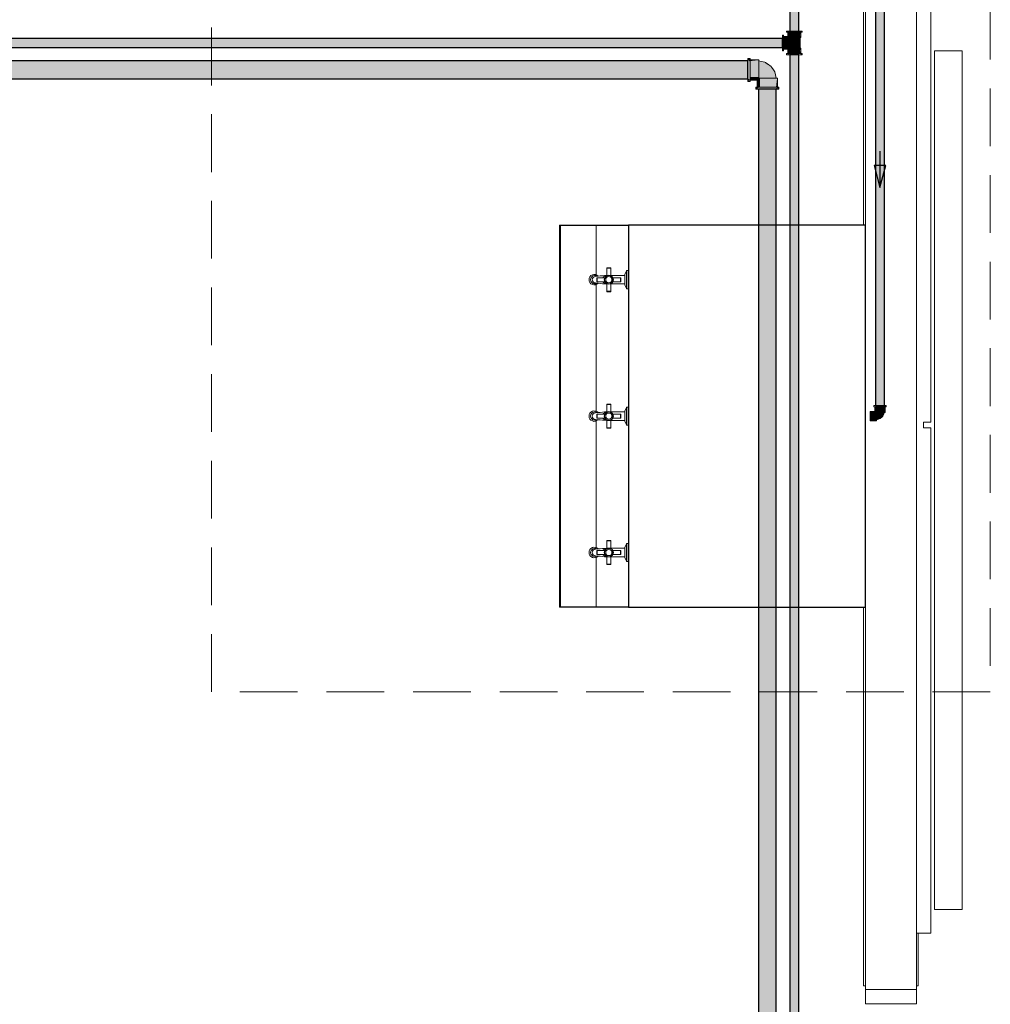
# Model space of a CAD drawing. Header units: millimetres. Extents: x 567 to 934, y -1 to 364.
# Tile 872 of 1056: x 790.15 to 795.49, y 159.92 to 165.33. Entities that reach past the tile are written whole.
import ezdxf

# ---------------------------------------------------------------- set-up
doc = ezdxf.new("R2010")
doc.units = ezdxf.units.MM
doc.header["$MEASUREMENT"] = 0
doc.linetypes.add('HIDDEN2', pattern=[0.47625, 0.3175, -0.15875])
for name, color, linetype, lineweight in [('AF-Condutos', 140, 'Continuous', 25), ('AF-Conexões', 152, 'Continuous', 18), ('AF-Peça de utilização', 152, 'Continuous', 18), ('AF-Sentido conduto', 140, 'Continuous', 30), ('DI-Detalhes', 1, 'HIDDEN2', 9)]:
    doc.layers.add(name, color=color, linetype=linetype, lineweight=lineweight)
doc.layers.add('ARQ FINA', color=8, linetype='Continuous')

msp = doc.modelspace()

# ---------------------------------------------------------------- hatches: boundary and pattern name
at = {"layer": 'AF-Condutos', "linetype": 'Continuous'}
for points in [[(794.4343, 165.2664), (794.4343, 168.2327), (794.3848, 168.2327), (794.3848, 165.2664)], [(794.9059, 163.2075), (794.9059, 165.7972), (794.8564, 165.7972), (794.8564, 163.2075)], [(794.3443, 165.223), (794.3443, 165.2262), (782.4151, 165.2262)], [(794.3443, 165.2161), (794.3443, 165.223), (782.4151, 165.223)], [(794.3443, 165.2066), (794.3443, 165.2161), (782.4151, 165.2161)], [(794.3443, 165.223), (782.4351, 165.2262), (782.4351, 165.223)], [(794.3443, 165.2161), (782.4351, 165.223), (782.4351, 165.2161)], [(794.3443, 165.2066), (782.4351, 165.2161), (782.4351, 165.2066)], [(794.3443, 165.1962), (794.3443, 165.2066), (782.4151, 165.2066)], [(794.3443, 165.1867), (794.3443, 165.1962), (782.4151, 165.1962)], [(794.3443, 165.1797), (794.3443, 165.1867), (782.4151, 165.1867)], [(794.3443, 165.1765), (794.3443, 165.1797), (782.4151, 165.1797)], [(794.3443, 165.1962), (782.4351, 165.2066), (782.4351, 165.1962)], [(794.3443, 165.1867), (782.4351, 165.1962), (782.4351, 165.1867)], [(794.3443, 165.1797), (782.4351, 165.1867), (782.4351, 165.1797)], [(794.3443, 165.1765), (782.4351, 165.1797), (782.4351, 165.1765)], [(794.1547, 165.0961), (794.1547, 165.1025), (776.4154, 165.1025)], [(794.4343, 151.7269), (794.4343, 165.1364), (794.3848, 165.1364), (794.3848, 151.7269)], [(794.1547, 165.0822), (794.1547, 165.0961), (776.4154, 165.0961)], [(794.1547, 165.0632), (794.1547, 165.0822), (776.4154, 165.0822)], [(794.1547, 165.0424), (794.1547, 165.0632), (776.4154, 165.0632)], [(794.1547, 165.0961), (776.4354, 165.1025), (776.4354, 165.0961)], [(794.1547, 165.0822), (776.4354, 165.0961), (776.4354, 165.0822)], [(794.1547, 165.0632), (776.4354, 165.0822), (776.4354, 165.0632)], [(794.1547, 165.0424), (776.4354, 165.0632), (776.4354, 165.0424)], [(794.1547, 165.0234), (794.1547, 165.0424), (776.4154, 165.0424)], [(794.1547, 165.0095), (794.1547, 165.0234), (776.4154, 165.0234)], [(794.1547, 165.0031), (794.1547, 165.0095), (776.4154, 165.0095)], [(794.1547, 165.0234), (776.4354, 165.0424), (776.4354, 165.0234)], [(794.1547, 165.0095), (776.4354, 165.0234), (776.4354, 165.0095)], [(794.1547, 165.0031), (776.4372, 165.0095), (776.4354, 165.0031)], [(794.3107, 152.0996), (794.3107, 164.9468), (794.2118, 164.9468), (794.2118, 152.0996)]]:
    msp.add_hatch(color=151, dxfattribs=at).paths.add_polyline_path(points)
at = {"layer": 'AF-Conexões', "linetype": 'Continuous'}
for points in [[(794.3677, 165.2664), (794.3663, 165.2596), (794.3788, 165.2664)], [(794.4397, 165.2664), (794.3878, 165.2664), (794.3788, 165.2596), (794.4308, 165.2596)], [(794.4465, 165.2664), (794.4308, 165.2596), (794.4397, 165.2596)], [(794.4523, 165.2596), (794.4523, 165.2664), (794.4397, 165.2596)], [(794.3511, 165.2444), (794.3443, 165.2444), (794.3511, 165.2318)], [(794.3443, 165.2386), (794.3511, 165.2229), (794.3511, 165.2318)], [(794.3443, 165.2318), (794.3443, 165.1799), (794.3511, 165.171), (794.3511, 165.2229)], [(794.3511, 165.2368), (794.3511, 165.1763), (794.3805, 165.1763), (794.3805, 165.2356)], [(794.3739, 165.2302), (794.3842, 165.2302), (794.3842, 165.2596), (794.3751, 165.2596)], [(794.3805, 165.1737), (794.4093, 165.1737), (794.4093, 165.224), (794.3805, 165.2291)], [(794.4413, 165.1726), (794.4413, 165.2302), (794.3815, 165.2302), (794.3815, 165.1726)], [(794.3842, 165.2596), (794.3842, 165.2302), (794.4399, 165.2302), (794.4434, 165.2596)], [(794.4447, 165.2302), (794.4447, 165.2596), (794.4399, 165.2302)], [(794.3443, 165.1598), (794.3511, 165.1584), (794.3443, 165.171)], [(794.3805, 165.1672), (794.3805, 165.1763), (794.3511, 165.1763), (794.3511, 165.1672)], [(794.3739, 165.1432), (794.3786, 165.1432), (794.3842, 165.1726), (794.3751, 165.1726)], [(794.4434, 165.1726), (794.3842, 165.1726), (794.3786, 165.1432), (794.4399, 165.1432)], [(794.4434, 165.1432), (794.4447, 165.1726), (794.4399, 165.1432)], [(794.1667, 165.1158), (794.1547, 165.1158), (794.1547, 165.1088), (794.1667, 165.0973)], [(794.1547, 165.1073), (794.1547, 165.0082), (794.1667, 164.9982), (794.1667, 165.0973)], [(794.2151, 165.1088), (794.1667, 165.1088), (794.1667, 165.1013), (794.2151, 165.1069)], [(794.2151, 165.1069), (794.1667, 165.1013), (794.1667, 165.0132), (794.2151, 165.0132)], [(794.2507, 165.0939), (794.2151, 165.1026), (794.2151, 165.0072), (794.3088, 165.0072), (794.3017, 165.0428), (794.2809, 165.073)], [(794.3663, 165.1432), (794.3663, 165.1364), (794.3788, 165.1432)], [(794.372, 165.1364), (794.3878, 165.1432), (794.3788, 165.1432)], [(794.3788, 165.1364), (794.4308, 165.1364), (794.4397, 165.1432), (794.3878, 165.1432)], [(794.4508, 165.1364), (794.4523, 165.1432), (794.4397, 165.1364)], [(794.1667, 164.9919), (794.1667, 164.9968), (794.1547, 165.0082), (794.1547, 164.9982)], [(794.1547, 164.9919), (794.1667, 164.9898), (794.1547, 164.9982)], [(794.2047, 164.9968), (794.2151, 165.0043), (794.2151, 165.0132), (794.1667, 165.0132), (794.1667, 164.9968)], [(794.2047, 164.9968), (794.2047, 164.9588), (794.2211, 164.9588), (794.2211, 165.0072), (794.2066, 165.0072)], [(794.3148, 165.0072), (794.2211, 165.0072), (794.2211, 164.9588), (794.3092, 164.9588)], [(794.3167, 164.9588), (794.3167, 165.0072), (794.3148, 165.0072), (794.3092, 164.9588)], [(794.1977, 164.9588), (794.1977, 164.9468), (794.2047, 164.9468), (794.2161, 164.9588)], [(794.2061, 164.9468), (794.3052, 164.9468), (794.3152, 164.9588), (794.2161, 164.9588)], [(794.3215, 164.9588), (794.3167, 164.9588), (794.3052, 164.9468), (794.3152, 164.9468)], [(794.3215, 164.9468), (794.3237, 164.9588), (794.3152, 164.9468)]]:
    msp.add_hatch(color=161, dxfattribs=at).paths.add_polyline_path(points)
at = {"layer": 'AF-Peça de utilização', "linetype": 'Continuous'}
for points in [[(794.8532, 163.1757), (794.8262, 163.1757), (794.8262, 163.1691), (794.8619, 163.168)], [(794.8619, 163.1268), (794.8619, 163.168), (794.8262, 163.168), (794.8262, 163.1268)], [(794.8532, 163.2007), (794.8542, 163.1691), (794.8674, 163.1691), (794.8619, 163.1983)], [(794.9156, 163.2007), (794.9156, 163.2075), (794.8646, 163.2075), (794.8575, 163.2007)], [(794.9057, 163.1715), (794.9017, 163.2007), (794.8615, 163.2007), (794.8674, 163.1691)], [(794.8619, 163.1303), (794.8814, 163.1355), (794.8971, 163.1494), (794.9027, 163.1691), (794.8619, 163.1691)], [(794.91, 163.1691), (794.91, 163.2007), (794.9017, 163.2007), (794.9062, 163.1691)], [(794.8262, 163.1242), (794.8619, 163.1233), (794.8619, 163.1268), (794.8262, 163.1268)]]:
    msp.add_hatch(color=161, dxfattribs=at).paths.add_polyline_path(points)

# ---------------------------------------------------------------- linework, layer by layer
at = {"layer": 'AF-Condutos'}
for p, q in [((794.3848, 168.2327), (794.3848, 165.2664)), ((794.4343, 165.2664), (794.4343, 168.2327)), ((794.8564, 165.7972), (794.8564, 163.2075)), ((794.9059, 163.2075), (794.9059, 165.7972)), ((794.3848, 165.2664), (794.389, 165.2664)), ((794.389, 165.2664), (794.3968, 165.2664)), ((794.3968, 165.2664), (794.4066, 165.2664)), ((794.4066, 165.2664), (794.417, 165.2664)), ((794.417, 165.2664), (794.426, 165.2664)), ((794.426, 165.2664), (794.4321, 165.2664)), ((794.4321, 165.2664), (794.4343, 165.2664)), ((794.3443, 165.2262), (782.4151, 165.2262)), ((794.3443, 165.223), (794.3443, 165.2262)), ((794.3443, 165.2161), (794.3443, 165.223)), ((794.3443, 165.2066), (794.3443, 165.2161)), ((782.4351, 165.1765), (794.3443, 165.1765)), ((794.3443, 165.1962), (794.3443, 165.2066)), ((794.3443, 165.1867), (794.3443, 165.1962)), ((794.3443, 165.1797), (794.3443, 165.1867)), ((794.3443, 165.1765), (794.3443, 165.1797)), ((794.1547, 165.1025), (776.4154, 165.1025)), ((794.1547, 165.0961), (794.1547, 165.1025)), ((794.389, 165.1364), (794.3848, 165.1364)), ((794.3848, 165.1364), (794.3848, 151.7269)), ((794.3968, 165.1364), (794.389, 165.1364)), ((794.4066, 165.1364), (794.3968, 165.1364)), ((794.417, 165.1364), (794.4066, 165.1364)), ((794.426, 165.1364), (794.417, 165.1364)), ((794.4321, 165.1364), (794.426, 165.1364)), ((794.4343, 165.1364), (794.4321, 165.1364)), ((794.4343, 151.7269), (794.4343, 165.1364)), ((794.1547, 165.0822), (794.1547, 165.0961)), ((794.1547, 165.0632), (794.1547, 165.0822)), ((794.1547, 165.0424), (794.1547, 165.0632)), ((776.4365, 165.0031), (794.1547, 165.0031)), ((794.1547, 165.0234), (794.1547, 165.0424)), ((794.1547, 165.0095), (794.1547, 165.0234)), ((794.1547, 165.0031), (794.1547, 165.0095)), ((794.2202, 164.9468), (794.2118, 164.9468)), ((794.2118, 164.9468), (794.2118, 152.0996)), ((794.2357, 164.9468), (794.2202, 164.9468)), ((794.2554, 164.9468), (794.2357, 164.9468)), ((794.2761, 164.9468), (794.2554, 164.9468)), ((794.2941, 164.9468), (794.2761, 164.9468)), ((794.3063, 164.9468), (794.2941, 164.9468)), ((794.3107, 164.9468), (794.3063, 164.9468)), ((794.3107, 152.0996), (794.3107, 164.9468)), ((794.8564, 163.2075), (794.8607, 163.2075)), ((794.8607, 163.2075), (794.8684, 163.2075)), ((794.8684, 163.2075), (794.8783, 163.2075)), ((794.8783, 163.2075), (794.8886, 163.2075)), ((794.8886, 163.2075), (794.8976, 163.2075)), ((794.8976, 163.2075), (794.9037, 163.2075)), ((794.9037, 163.2075), (794.9059, 163.2075))]:
    msp.add_line(p, q, dxfattribs=at)
at = {"layer": 'AF-Conexões'}
for p, q in [((794.3663, 165.2664), (794.3663, 165.2596)), ((794.3677, 165.2664), (794.3663, 165.2664)), ((794.372, 165.2664), (794.3677, 165.2664)), ((794.3788, 165.2664), (794.372, 165.2664)), ((794.3848, 165.2664), (794.3788, 165.2664)), ((794.3878, 165.2664), (794.3848, 165.2664)), ((794.3981, 165.2664), (794.3878, 165.2664)), ((794.4093, 165.2664), (794.3981, 165.2664)), ((794.4204, 165.2664), (794.4093, 165.2664)), ((794.4308, 165.2664), (794.4204, 165.2664)), ((794.4343, 165.2664), (794.4308, 165.2664)), ((794.4397, 165.2664), (794.4343, 165.2664)), ((794.4465, 165.2664), (794.4397, 165.2664)), ((794.4508, 165.2664), (794.4465, 165.2664)), ((794.4523, 165.2664), (794.4508, 165.2664)), ((794.4523, 165.2596), (794.4523, 165.2664)), ((794.3443, 165.2444), (794.3443, 165.2429)), ((794.3511, 165.2444), (794.3443, 165.2444)), ((794.3443, 165.2429), (794.3443, 165.2386)), ((794.3443, 165.2386), (794.3443, 165.2318)), ((794.3443, 165.2318), (794.3443, 165.2262)), ((794.3443, 165.2262), (794.3443, 165.2229)), ((794.3443, 165.2229), (794.3443, 165.2125)), ((794.3443, 165.2125), (794.3443, 165.2014)), ((794.3511, 165.2429), (794.3511, 165.2444)), ((794.3511, 165.2386), (794.3511, 165.2429)), ((794.3511, 165.2368), (794.3511, 165.2386)), ((794.3511, 165.2318), (794.3511, 165.2368)), ((794.3511, 165.2368), (794.3511, 165.2356)), ((794.3739, 165.2368), (794.3511, 165.2368)), ((794.3511, 165.2356), (794.3511, 165.232)), ((794.3511, 165.232), (794.3511, 165.2302)), ((794.3511, 165.2229), (794.3511, 165.2318)), ((794.3511, 165.2302), (794.3511, 165.2264)), ((794.3511, 165.2264), (794.3511, 165.2191)), ((794.3511, 165.2125), (794.3511, 165.2229)), ((794.3511, 165.2191), (794.3511, 165.2105)), ((794.3511, 165.2014), (794.3511, 165.2125)), ((794.3663, 165.2596), (794.3677, 165.2596)), ((794.3677, 165.2596), (794.372, 165.2596)), ((794.372, 165.2596), (794.3739, 165.2596)), ((794.3739, 165.2596), (794.3788, 165.2596)), ((794.3751, 165.2596), (794.3739, 165.2596)), ((794.3739, 165.2596), (794.3739, 165.2368)), ((794.3805, 165.2368), (794.3739, 165.2368)), ((794.3739, 165.2302), (794.3751, 165.2302)), ((794.3786, 165.2596), (794.3751, 165.2596)), ((794.3751, 165.2302), (794.3786, 165.2302)), ((794.3805, 165.2596), (794.3786, 165.2596)), ((794.3786, 165.2302), (794.3805, 165.2302)), ((794.3788, 165.2596), (794.3878, 165.2596)), ((794.3842, 165.2596), (794.3805, 165.2596)), ((794.3805, 165.232), (794.3805, 165.2356)), ((794.3805, 165.2302), (794.3805, 165.232)), ((794.3805, 165.2264), (794.3805, 165.2302)), ((794.3805, 165.2302), (794.3842, 165.2302)), ((794.3805, 165.2291), (794.3805, 165.224)), ((794.3805, 165.2191), (794.3805, 165.2264)), ((794.3805, 165.224), (794.3805, 165.2174)), ((794.3805, 165.2105), (794.3805, 165.2191)), ((794.3805, 165.2174), (794.3805, 165.2097)), ((794.3866, 165.2302), (794.3815, 165.2302)), ((794.3916, 165.2596), (794.3842, 165.2596)), ((794.3842, 165.2302), (794.3916, 165.2302)), ((794.3933, 165.2302), (794.3866, 165.2302)), ((794.3878, 165.2596), (794.3981, 165.2596)), ((794.4001, 165.2596), (794.3916, 165.2596)), ((794.3916, 165.2302), (794.4001, 165.2302)), ((794.401, 165.2302), (794.3933, 165.2302)), ((794.3981, 165.2596), (794.4093, 165.2596)), ((794.4093, 165.2596), (794.4001, 165.2596)), ((794.4001, 165.2302), (794.4093, 165.2302)), ((794.4093, 165.2302), (794.401, 165.2302)), ((794.4093, 165.2596), (794.4204, 165.2596)), ((794.4184, 165.2596), (794.4093, 165.2596)), ((794.4093, 165.2302), (794.4184, 165.2302)), ((794.4175, 165.2302), (794.4093, 165.2302)), ((794.4093, 165.2174), (794.4093, 165.224)), ((794.4093, 165.2097), (794.4093, 165.2174)), ((794.4253, 165.2302), (794.4175, 165.2302)), ((794.427, 165.2596), (794.4184, 165.2596)), ((794.4184, 165.2302), (794.427, 165.2302)), ((794.4204, 165.2596), (794.4308, 165.2596)), ((794.4319, 165.2302), (794.4253, 165.2302)), ((794.4343, 165.2596), (794.427, 165.2596)), ((794.427, 165.2302), (794.4343, 165.2302)), ((794.4308, 165.2596), (794.4397, 165.2596)), ((794.437, 165.2302), (794.4319, 165.2302)), ((794.4399, 165.2596), (794.4343, 165.2596)), ((794.4343, 165.2302), (794.4399, 165.2302)), ((794.4402, 165.2302), (794.437, 165.2302)), ((794.4397, 165.2596), (794.4447, 165.2596)), ((794.4434, 165.2596), (794.4399, 165.2596)), ((794.4399, 165.2302), (794.4413, 165.2302)), ((794.4413, 165.2302), (794.4402, 165.2302)), ((794.4413, 165.2302), (794.4434, 165.2302)), ((794.4413, 165.1726), (794.4413, 165.2302)), ((794.4447, 165.2596), (794.4434, 165.2596)), ((794.4434, 165.2302), (794.4447, 165.2302)), ((794.4447, 165.2596), (794.4465, 165.2596)), ((794.4447, 165.2302), (794.4447, 165.2596)), ((794.4465, 165.2596), (794.4508, 165.2596)), ((794.4508, 165.2596), (794.4523, 165.2596)), ((794.3443, 165.2014), (794.3443, 165.1902)), ((794.3443, 165.1902), (794.3443, 165.1799)), ((794.3443, 165.1799), (794.3443, 165.1765)), ((794.3443, 165.1765), (794.3443, 165.171)), ((794.3443, 165.171), (794.3443, 165.1641)), ((794.3443, 165.1641), (794.3443, 165.1598)), ((794.3443, 165.1598), (794.3443, 165.1584)), ((794.3443, 165.1584), (794.3511, 165.1584)), ((794.3511, 165.2105), (794.3511, 165.2014)), ((794.3511, 165.1902), (794.3511, 165.2014)), ((794.3511, 165.2014), (794.3511, 165.1922)), ((794.3511, 165.1922), (794.3511, 165.1837)), ((794.3511, 165.1799), (794.3511, 165.1902)), ((794.3511, 165.1837), (794.3511, 165.1763)), ((794.3511, 165.171), (794.3511, 165.1799)), ((794.3511, 165.1763), (794.3511, 165.1726)), ((794.3511, 165.1726), (794.3511, 165.1707)), ((794.3511, 165.166), (794.3511, 165.171)), ((794.3511, 165.1707), (794.3511, 165.1672)), ((794.3511, 165.1672), (794.3511, 165.166)), ((794.3511, 165.1641), (794.3511, 165.166)), ((794.3511, 165.166), (794.3739, 165.166)), ((794.3511, 165.1598), (794.3511, 165.1641)), ((794.3511, 165.1584), (794.3511, 165.1598)), ((794.3739, 165.166), (794.3739, 165.1432)), ((794.3786, 165.1726), (794.3751, 165.1726)), ((794.3805, 165.1726), (794.3786, 165.1726)), ((794.3805, 165.2014), (794.3805, 165.2105)), ((794.3805, 165.2097), (794.3805, 165.2014)), ((794.3805, 165.2014), (794.3805, 165.1931)), ((794.3805, 165.1922), (794.3805, 165.2014)), ((794.3805, 165.1931), (794.3805, 165.1854)), ((794.3805, 165.1837), (794.3805, 165.1922)), ((794.3805, 165.1854), (794.3805, 165.1787)), ((794.3805, 165.1763), (794.3805, 165.1837)), ((794.3805, 165.1787), (794.3805, 165.1737)), ((794.3805, 165.1726), (794.3805, 165.1763)), ((794.3842, 165.1726), (794.3805, 165.1726)), ((794.3805, 165.1707), (794.3805, 165.1726)), ((794.3805, 165.1672), (794.3805, 165.1707)), ((794.3815, 165.1726), (794.3866, 165.1726)), ((794.3916, 165.1726), (794.3842, 165.1726)), ((794.3866, 165.1726), (794.3933, 165.1726)), ((794.4001, 165.1726), (794.3916, 165.1726)), ((794.3933, 165.1726), (794.401, 165.1726)), ((794.4093, 165.1726), (794.4001, 165.1726)), ((794.401, 165.1726), (794.4093, 165.1726)), ((794.4093, 165.2014), (794.4093, 165.2097)), ((794.4093, 165.1931), (794.4093, 165.2014)), ((794.4093, 165.1854), (794.4093, 165.1931)), ((794.4093, 165.1787), (794.4093, 165.1854)), ((794.4093, 165.1737), (794.4093, 165.1787)), ((794.4184, 165.1726), (794.4093, 165.1726)), ((794.4093, 165.1726), (794.4175, 165.1726)), ((794.4175, 165.1726), (794.4253, 165.1726)), ((794.427, 165.1726), (794.4184, 165.1726)), ((794.4253, 165.1726), (794.4319, 165.1726)), ((794.4343, 165.1726), (794.427, 165.1726)), ((794.4319, 165.1726), (794.437, 165.1726)), ((794.4399, 165.1726), (794.4343, 165.1726)), ((794.437, 165.1726), (794.4402, 165.1726)), ((794.4413, 165.1726), (794.4399, 165.1726)), ((794.4402, 165.1726), (794.4413, 165.1726)), ((794.4434, 165.1726), (794.4413, 165.1726)), ((794.4447, 165.1726), (794.4434, 165.1726)), ((794.4447, 165.1432), (794.4447, 165.1726)), ((794.1547, 165.1158), (794.1547, 165.1136)), ((794.1667, 165.1158), (794.1547, 165.1158)), ((794.1547, 165.1136), (794.1547, 165.1088)), ((794.1547, 165.1088), (794.1547, 165.1073)), ((794.1547, 165.1073), (794.1547, 165.1025)), ((794.1547, 165.1025), (794.1547, 165.0973)), ((794.1667, 165.1136), (794.1667, 165.1158)), ((794.1667, 165.1088), (794.1667, 165.1136)), ((794.1667, 165.1073), (794.1667, 165.1088)), ((794.1667, 165.1088), (794.1667, 165.1069)), ((794.2151, 165.1088), (794.1667, 165.1088)), ((794.1667, 165.0973), (794.1667, 165.1073)), ((794.1667, 165.1069), (794.1667, 165.1013)), ((794.2151, 165.1069), (794.2151, 165.1088)), ((794.2151, 165.1026), (794.2151, 165.1069)), ((794.2151, 165.1013), (794.2151, 165.1026)), ((794.2151, 165.1026), (794.2151, 165.1005)), ((794.2271, 165.0996), (794.2151, 165.1026)), ((794.3677, 165.1432), (794.3663, 165.1432)), ((794.3663, 165.1432), (794.3663, 165.1364)), ((794.3663, 165.1364), (794.3677, 165.1364)), ((794.372, 165.1432), (794.3677, 165.1432)), ((794.3677, 165.1364), (794.372, 165.1364)), ((794.3739, 165.1432), (794.372, 165.1432)), ((794.372, 165.1364), (794.3788, 165.1364)), ((794.3788, 165.1432), (794.3739, 165.1432)), ((794.3739, 165.1432), (794.3751, 165.1432)), ((794.3751, 165.1432), (794.3786, 165.1432)), ((794.3786, 165.1432), (794.3805, 165.1432)), ((794.3878, 165.1432), (794.3788, 165.1432)), ((794.3788, 165.1364), (794.3848, 165.1364)), ((794.3805, 165.1432), (794.3842, 165.1432)), ((794.3842, 165.1432), (794.3916, 165.1432)), ((794.3848, 165.1364), (794.3878, 165.1364)), ((794.3981, 165.1432), (794.3878, 165.1432)), ((794.3878, 165.1364), (794.3981, 165.1364)), ((794.3916, 165.1432), (794.4001, 165.1432)), ((794.4093, 165.1432), (794.3981, 165.1432)), ((794.3981, 165.1364), (794.4093, 165.1364)), ((794.4001, 165.1432), (794.4093, 165.1432)), ((794.4204, 165.1432), (794.4093, 165.1432)), ((794.4093, 165.1432), (794.4184, 165.1432)), ((794.4093, 165.1364), (794.4204, 165.1364)), ((794.4184, 165.1432), (794.427, 165.1432)), ((794.4308, 165.1432), (794.4204, 165.1432)), ((794.4204, 165.1364), (794.4308, 165.1364)), ((794.427, 165.1432), (794.4343, 165.1432)), ((794.4397, 165.1432), (794.4308, 165.1432)), ((794.4308, 165.1364), (794.4343, 165.1364)), ((794.4343, 165.1432), (794.4399, 165.1432)), ((794.4343, 165.1364), (794.4397, 165.1364)), ((794.4447, 165.1432), (794.4397, 165.1432)), ((794.4397, 165.1364), (794.4465, 165.1364)), ((794.4399, 165.1432), (794.4434, 165.1432)), ((794.4434, 165.1432), (794.4447, 165.1432)), ((794.4465, 165.1432), (794.4447, 165.1432)), ((794.4508, 165.1432), (794.4465, 165.1432)), ((794.4465, 165.1364), (794.4508, 165.1364)), ((794.4523, 165.1432), (794.4508, 165.1432)), ((794.4508, 165.1364), (794.4523, 165.1364)), ((794.4523, 165.1364), (794.4523, 165.1432)), ((794.1547, 165.0973), (794.1547, 165.0843)), ((794.1547, 165.0843), (794.1547, 165.0691)), ((794.1547, 165.0691), (794.1547, 165.0528)), ((794.1547, 165.0528), (794.1547, 165.0365)), ((794.1667, 165.1013), (794.1667, 165.0924)), ((794.1667, 165.0843), (794.1667, 165.0973)), ((794.1667, 165.0924), (794.1667, 165.0808)), ((794.1667, 165.0691), (794.1667, 165.0843)), ((794.1667, 165.0808), (794.1667, 165.0673)), ((794.1667, 165.0528), (794.1667, 165.0691)), ((794.1667, 165.0673), (794.1667, 165.0528)), ((794.1667, 165.0365), (794.1667, 165.0528)), ((794.1667, 165.0528), (794.1667, 165.0383)), ((794.2151, 165.0924), (794.2151, 165.1013)), ((794.2151, 165.1005), (794.2151, 165.0942)), ((794.2151, 165.0942), (794.2151, 165.0845)), ((794.2151, 165.0808), (794.2151, 165.0924)), ((794.2151, 165.0845), (794.2151, 165.072)), ((794.2151, 165.0673), (794.2151, 165.0808)), ((794.2151, 165.072), (794.2151, 165.0578)), ((794.2151, 165.0528), (794.2151, 165.0673)), ((794.2151, 165.0578), (794.2151, 165.0433)), ((794.2151, 165.0383), (794.2151, 165.0528)), ((794.2392, 165.0967), (794.2271, 165.0996)), ((794.2474, 165.0947), (794.2392, 165.0967)), ((794.2507, 165.0939), (794.2474, 165.0947)), ((794.2658, 165.0834), (794.2507, 165.0939)), ((794.2534, 165.091), (794.2658, 165.0834)), ((794.2673, 165.082), (794.2534, 165.091)), ((794.2775, 165.0751), (794.2673, 165.082)), ((794.2809, 165.073), (794.2775, 165.0751)), ((794.2867, 165.0654), (794.2809, 165.073)), ((794.2947, 165.0527), (794.2867, 165.0654)), ((794.3017, 165.0428), (794.2947, 165.0527)), ((794.1547, 165.0365), (794.1547, 165.0213)), ((794.1547, 165.0213), (794.1547, 165.0082)), ((794.1547, 165.0082), (794.1547, 165.0031)), ((794.1547, 165.0031), (794.1547, 164.9982)), ((794.1547, 164.9982), (794.1547, 164.9919)), ((794.1667, 165.0383), (794.1667, 165.0248)), ((794.1667, 165.0213), (794.1667, 165.0365)), ((794.1667, 165.0248), (794.1667, 165.0132)), ((794.1667, 165.0082), (794.1667, 165.0213)), ((794.1667, 165.0132), (794.1667, 165.0072)), ((794.1667, 164.9982), (794.1667, 165.0082)), ((794.1667, 165.0072), (794.1667, 165.0043)), ((794.1667, 165.0043), (794.1667, 164.9987)), ((794.1667, 164.9987), (794.1667, 164.9968)), ((794.1667, 164.9968), (794.1667, 164.9982)), ((794.1667, 164.9919), (794.1667, 164.9968)), ((794.1667, 164.9968), (794.2047, 164.9968)), ((794.2066, 165.0072), (794.2047, 165.0072)), ((794.2047, 164.9968), (794.2047, 164.9588)), ((794.2122, 165.0072), (794.2066, 165.0072)), ((794.2151, 165.0072), (794.2122, 165.0072)), ((794.2151, 165.0433), (794.2151, 165.0294)), ((794.2151, 165.0248), (794.2151, 165.0383)), ((794.2151, 165.0294), (794.2151, 165.0172)), ((794.2151, 165.0132), (794.2151, 165.0248)), ((794.2151, 165.0172), (794.2151, 165.0072)), ((794.2151, 165.0072), (794.2151, 165.0132)), ((794.2211, 165.0072), (794.2151, 165.0072)), ((794.2151, 165.0072), (794.2238, 165.0072)), ((794.2151, 165.0043), (794.2151, 165.0072)), ((794.2327, 165.0072), (794.2211, 165.0072)), ((794.2238, 165.0072), (794.2345, 165.0072)), ((794.2462, 165.0072), (794.2327, 165.0072)), ((794.2345, 165.0072), (794.2406, 165.0072)), ((794.2406, 165.0072), (794.2467, 165.0072)), ((794.2607, 165.0072), (794.2462, 165.0072)), ((794.2467, 165.0072), (794.2597, 165.0072)), ((794.2597, 165.0072), (794.2728, 165.0072)), ((794.2752, 165.0072), (794.2607, 165.0072)), ((794.2728, 165.0072), (794.285, 165.0072)), ((794.2887, 165.0072), (794.2752, 165.0072)), ((794.285, 165.0072), (794.2956, 165.0072)), ((794.3003, 165.0072), (794.2887, 165.0072)), ((794.2956, 165.0072), (794.3037, 165.0072)), ((794.3092, 165.0072), (794.3003, 165.0072)), ((794.3061, 165.025), (794.3017, 165.0428)), ((794.3037, 165.0072), (794.3088, 165.0072)), ((794.3105, 165.0072), (794.3061, 165.025)), ((794.3088, 165.0072), (794.3105, 165.0072)), ((794.3105, 165.0072), (794.3092, 165.0072)), ((794.3148, 165.0072), (794.3105, 165.0072)), ((794.3167, 165.0072), (794.3148, 165.0072)), ((794.3167, 164.9588), (794.3167, 165.0072)), ((794.1547, 164.9919), (794.1547, 164.9898)), ((794.1547, 164.9898), (794.1667, 164.9898)), ((794.1667, 164.9898), (794.1667, 164.9919)), ((794.1998, 164.9588), (794.1977, 164.9588)), ((794.1977, 164.9588), (794.1977, 164.9468)), ((794.1977, 164.9468), (794.1998, 164.9468)), ((794.2047, 164.9588), (794.1998, 164.9588)), ((794.1998, 164.9468), (794.2047, 164.9468)), ((794.2061, 164.9588), (794.2047, 164.9588)), ((794.2047, 164.9588), (794.2066, 164.9588)), ((794.2047, 164.9468), (794.2061, 164.9468)), ((794.2161, 164.9588), (794.2061, 164.9588)), ((794.2061, 164.9468), (794.2118, 164.9468)), ((794.2066, 164.9588), (794.2122, 164.9588)), ((794.2118, 164.9468), (794.2161, 164.9468)), ((794.2122, 164.9588), (794.2151, 164.9588)), ((794.2151, 164.9588), (794.2211, 164.9588)), ((794.2292, 164.9588), (794.2161, 164.9588)), ((794.2161, 164.9468), (794.2292, 164.9468)), ((794.2211, 164.9588), (794.2327, 164.9588)), ((794.2444, 164.9588), (794.2292, 164.9588)), ((794.2292, 164.9468), (794.2444, 164.9468)), ((794.2327, 164.9588), (794.2462, 164.9588)), ((794.2607, 164.9588), (794.2444, 164.9588)), ((794.2444, 164.9468), (794.2607, 164.9468)), ((794.2462, 164.9588), (794.2607, 164.9588)), ((794.277, 164.9588), (794.2607, 164.9588)), ((794.2607, 164.9588), (794.2752, 164.9588)), ((794.2607, 164.9468), (794.277, 164.9468)), ((794.2752, 164.9588), (794.2887, 164.9588)), ((794.2922, 164.9588), (794.277, 164.9588)), ((794.277, 164.9468), (794.2922, 164.9468)), ((794.2887, 164.9588), (794.3003, 164.9588)), ((794.3052, 164.9588), (794.2922, 164.9588)), ((794.2922, 164.9468), (794.3052, 164.9468)), ((794.3003, 164.9588), (794.3092, 164.9588)), ((794.3152, 164.9588), (794.3052, 164.9588)), ((794.3052, 164.9468), (794.3107, 164.9468)), ((794.3092, 164.9588), (794.3148, 164.9588)), ((794.3107, 164.9468), (794.3152, 164.9468)), ((794.3148, 164.9588), (794.3167, 164.9588)), ((794.3167, 164.9588), (794.3152, 164.9588)), ((794.3152, 164.9468), (794.3215, 164.9468)), ((794.3215, 164.9588), (794.3167, 164.9588)), ((794.3237, 164.9588), (794.3215, 164.9588)), ((794.3215, 164.9468), (794.3237, 164.9468)), ((794.3237, 164.9468), (794.3237, 164.9588))]:
    msp.add_line(p, q, dxfattribs=at)
at = {"layer": 'AF-Peça de utilização'}
for p, q in [((794.8262, 163.1757), (794.8262, 163.1748)), ((794.8532, 163.1757), (794.8262, 163.1757)), ((794.8262, 163.1748), (794.8262, 163.1722)), ((794.8262, 163.1722), (794.8262, 163.1691)), ((794.8262, 163.1691), (794.8262, 163.168)), ((794.8262, 163.168), (794.8262, 163.1626)), ((794.8262, 163.1626), (794.8262, 163.1563)), ((794.8262, 163.1563), (794.8262, 163.1495)), ((794.8487, 163.2075), (794.8476, 163.2075)), ((794.8476, 163.2075), (794.8476, 163.2007)), ((794.8476, 163.2007), (794.8487, 163.2007)), ((794.8521, 163.2075), (794.8487, 163.2075)), ((794.8487, 163.2007), (794.8521, 163.2007)), ((794.8564, 163.2075), (794.8521, 163.2075)), ((794.8521, 163.2007), (794.8532, 163.2007)), ((794.8532, 163.2007), (794.8575, 163.2007)), ((794.8542, 163.2007), (794.8532, 163.2007)), ((794.8532, 163.2007), (794.8532, 163.1757)), ((794.857, 163.2007), (794.8542, 163.2007)), ((794.8542, 163.1691), (794.857, 163.1691)), ((794.8575, 163.2075), (794.8564, 163.2075)), ((794.8615, 163.2007), (794.857, 163.2007)), ((794.857, 163.1691), (794.8615, 163.1691)), ((794.8646, 163.2075), (794.8575, 163.2075)), ((794.8575, 163.2007), (794.8646, 163.2007)), ((794.8674, 163.2007), (794.8615, 163.2007)), ((794.8615, 163.1691), (794.8619, 163.1691)), ((794.8619, 163.168), (794.8619, 163.1691)), ((794.8619, 163.1691), (794.8674, 163.1691)), ((794.8663, 163.1691), (794.8619, 163.1691)), ((794.8619, 163.1691), (794.8619, 163.1644)), ((794.8619, 163.1626), (794.8619, 163.168)), ((794.8619, 163.1644), (794.8619, 163.1596)), ((794.8619, 163.1563), (794.8619, 163.1626)), ((794.8619, 163.1596), (794.8619, 163.1545)), ((794.8619, 163.1495), (794.8619, 163.1563)), ((794.8619, 163.1545), (794.8619, 163.1493)), ((794.8728, 163.2075), (794.8646, 163.2075)), ((794.8646, 163.2007), (794.8728, 163.2007)), ((794.8715, 163.1691), (794.8663, 163.1691)), ((794.8742, 163.2007), (794.8674, 163.2007)), ((794.8674, 163.1691), (794.8742, 163.1691)), ((794.8773, 163.1691), (794.8715, 163.1691)), ((794.8816, 163.2075), (794.8728, 163.2075)), ((794.8728, 163.2007), (794.8816, 163.2007)), ((794.8816, 163.2007), (794.8742, 163.2007)), ((794.8742, 163.1691), (794.8816, 163.1691)), ((794.8833, 163.1691), (794.8773, 163.1691)), ((794.8904, 163.2075), (794.8816, 163.2075)), ((794.8889, 163.2007), (794.8816, 163.2007)), ((794.8816, 163.2007), (794.8904, 163.2007)), ((794.8816, 163.1691), (794.8889, 163.1691)), ((794.8892, 163.1691), (794.8833, 163.1691)), ((794.8958, 163.2007), (794.8889, 163.2007)), ((794.8889, 163.1691), (794.8958, 163.1691)), ((794.8946, 163.1691), (794.8892, 163.1691)), ((794.8986, 163.2075), (794.8904, 163.2075)), ((794.8904, 163.2007), (794.8986, 163.2007)), ((794.8992, 163.1691), (794.8946, 163.1691)), ((794.9017, 163.2007), (794.8958, 163.2007)), ((794.8958, 163.1691), (794.9017, 163.1691)), ((794.8971, 163.1494), (794.9006, 163.1573)), ((794.9056, 163.2075), (794.8986, 163.2075)), ((794.8986, 163.2007), (794.9056, 163.2007)), ((794.9027, 163.1691), (794.8992, 163.1691)), ((794.9006, 163.1573), (794.9021, 163.1605)), ((794.9049, 163.1691), (794.9011, 163.1586)), ((794.9011, 163.1586), (794.9057, 163.1691)), ((794.9062, 163.2007), (794.9017, 163.2007)), ((794.9017, 163.1691), (794.9049, 163.1691)), ((794.9021, 163.1605), (794.9025, 163.1618)), ((794.9025, 163.1618), (794.9049, 163.1691)), ((794.9049, 163.1691), (794.9027, 163.1691)), ((794.9049, 163.1691), (794.9057, 163.1691)), ((794.9057, 163.1691), (794.9049, 163.1691)), ((794.9059, 163.2075), (794.9056, 163.2075)), ((794.9056, 163.2007), (794.9059, 163.2007)), ((794.9057, 163.1691), (794.9062, 163.1691)), ((794.911, 163.2075), (794.9059, 163.2075)), ((794.9059, 163.2007), (794.91, 163.2007)), ((794.909, 163.2007), (794.9062, 163.2007)), ((794.9062, 163.1691), (794.909, 163.1691)), ((794.91, 163.2007), (794.909, 163.2007)), ((794.909, 163.1691), (794.91, 163.1691)), ((794.91, 163.2007), (794.911, 163.2007)), ((794.91, 163.1691), (794.91, 163.2007)), ((794.9144, 163.2075), (794.911, 163.2075)), ((794.911, 163.2007), (794.9144, 163.2007)), ((794.9156, 163.2075), (794.9144, 163.2075)), ((794.9144, 163.2007), (794.9156, 163.2007)), ((794.9156, 163.2007), (794.9156, 163.2075)), ((794.8262, 163.1495), (794.8262, 163.1427)), ((794.8262, 163.1427), (794.8262, 163.1364)), ((794.8262, 163.1364), (794.8262, 163.1309)), ((794.8262, 163.1309), (794.8262, 163.1268)), ((794.8262, 163.1268), (794.8262, 163.1242)), ((794.8262, 163.1242), (794.8262, 163.1233)), ((794.8262, 163.1233), (794.8619, 163.1233)), ((794.8619, 163.1427), (794.8619, 163.1495)), ((794.8619, 163.1493), (794.8619, 163.1442)), ((794.8619, 163.1442), (794.8619, 163.1394)), ((794.8619, 163.1364), (794.8619, 163.1427)), ((794.8619, 163.1394), (794.8619, 163.1354)), ((794.8619, 163.1309), (794.8619, 163.1364)), ((794.8619, 163.1354), (794.8619, 163.1323)), ((794.8619, 163.1296), (794.8723, 163.1327)), ((794.8619, 163.1323), (794.8619, 163.1303)), ((794.8619, 163.1296), (794.8619, 163.1309)), ((794.8619, 163.1303), (794.8619, 163.1296)), ((794.8619, 163.1268), (794.8619, 163.1296)), ((794.8619, 163.1242), (794.8619, 163.1268)), ((794.8619, 163.1233), (794.8619, 163.1242)), ((794.8723, 163.1327), (794.8814, 163.1355)), ((794.8814, 163.1355), (794.8859, 163.1396)), ((794.8859, 163.1396), (794.8892, 163.1424)), ((794.8892, 163.1424), (794.8971, 163.1494))]:
    msp.add_line(p, q, dxfattribs=at)
at = {"layer": 'AF-Sentido conduto'}
for p, q in [((794.9132, 164.5265), (794.8485, 164.5265)), ((794.8485, 164.5265), (794.8809, 164.4058)), ((794.8809, 164.4058), (794.9132, 164.5265))]:
    msp.add_line(p, q, dxfattribs=at)
msp.add_lwpolyline([(794.8809, 164.6058), (794.8809, 164.4058)], dxfattribs=at)
at = {"layer": 'ARQ FINA', "lineweight": 5}
for p, q in [((795.0809, 159.9977), (795.0809, 167.5977)), ((795.0809, 166.3159), (795.0809, 163.0859)), ((795.1609, 163.1159), (795.1609, 166.2959)), ((794.7909, 164.2014), (794.7909, 165.3914)), ((794.8009, 165.4014), (794.8009, 159.9977)), ((795.1809, 165.1577), (795.3333, 165.1577)), ((795.1809, 160.4377), (795.1809, 165.1577)), ((795.1809, 165.1577), (795.3333, 165.1577)), ((795.1809, 160.4377), (795.1809, 165.1577)), ((795.3333, 165.1577), (795.3333, 160.4377)), ((795.3333, 165.1577), (795.3333, 160.4377)), ((793.1189, 164.1994), (793.1229, 164.1994)), ((793.1189, 164.1994), (793.1189, 162.0994)), ((793.1189, 164.1994), (793.4969, 164.1994)), ((793.1189, 164.1994), (793.1189, 164.1974)), ((793.4969, 164.1974), (793.1189, 164.1974)), ((793.1229, 164.1994), (793.1229, 162.0994)), ((793.3205, 164.1974), (793.3205, 163.9257)), ((794.8009, 164.2014), (793.4969, 164.2014)), ((793.4969, 164.2014), (793.4969, 162.0974)), ((793.4989, 164.1994), (793.4989, 162.0994)), ((794.7989, 164.1994), (793.4989, 164.1994)), ((794.7989, 162.0994), (794.7989, 164.1994)), ((793.3305, 163.9189), (793.3163, 163.9172)), ((793.3784, 163.923), (793.3784, 163.9632)), ((793.4003, 163.9632), (793.3784, 163.9632)), ((793.3804, 163.9652), (793.3983, 163.9652)), ((793.4003, 163.9632), (793.4003, 163.923)), ((793.4003, 163.923), (793.478, 163.923)), ((793.478, 163.9271), (793.486, 163.9475)), ((793.478, 163.923), (793.478, 163.9271)), ((793.478, 163.923), (793.478, 163.8758)), ((793.486, 163.8512), (793.486, 163.9475)), ((793.4888, 163.9494), (793.4969, 163.9494)), ((793.4888, 163.9494), (793.4888, 163.8494)), ((793.3305, 163.8798), (793.3163, 163.8815)), ((793.3205, 163.8731), (793.3205, 163.1757)), ((793.3235, 163.8904), (793.3235, 163.9083)), ((793.3255, 163.9103), (793.3255, 163.8884)), ((793.368, 163.9103), (793.3255, 163.9103)), ((793.3255, 163.8884), (793.368, 163.8884)), ((793.3784, 163.8355), (793.3784, 163.8758)), ((793.478, 163.8758), (793.4003, 163.8758)), ((793.4003, 163.8758), (793.4003, 163.8355)), ((793.4107, 163.9103), (793.4532, 163.9103)), ((793.4532, 163.8884), (793.4107, 163.8884)), ((793.4532, 163.9103), (793.4532, 163.8884)), ((793.4552, 163.8904), (793.4552, 163.9083)), ((793.478, 163.8716), (793.478, 163.8758)), ((793.486, 163.8512), (793.478, 163.8716)), ((793.3784, 163.8355), (793.4003, 163.8355)), ((793.3983, 163.8335), (793.3804, 163.8335)), ((793.4969, 163.8494), (793.4888, 163.8494)), ((793.3784, 163.173), (793.3784, 163.2132)), ((793.4003, 163.2132), (793.3784, 163.2132)), ((793.3804, 163.2152), (793.3983, 163.2152)), ((793.4003, 163.2132), (793.4003, 163.173)), ((793.3305, 163.1689), (793.3163, 163.1672)), ((793.3235, 163.1404), (793.3235, 163.1583)), ((793.3255, 163.1603), (793.3255, 163.1384)), ((793.368, 163.1603), (793.3255, 163.1603)), ((793.4003, 163.173), (793.478, 163.173)), ((793.4107, 163.1603), (793.4532, 163.1603)), ((793.4532, 163.1603), (793.4532, 163.1384)), ((793.4552, 163.1404), (793.4552, 163.1583)), ((793.478, 163.1771), (793.486, 163.1975)), ((793.478, 163.173), (793.478, 163.1771)), ((793.478, 163.173), (793.478, 163.1258)), ((793.486, 163.1012), (793.486, 163.1975)), ((793.4888, 163.1994), (793.4969, 163.1994)), ((793.4888, 163.1994), (793.4888, 163.0994)), ((793.3305, 163.1298), (793.3163, 163.1315)), ((793.3205, 163.1231), (793.3205, 162.4257)), ((793.3255, 163.1384), (793.368, 163.1384)), ((793.3784, 163.0855), (793.3784, 163.1258)), ((793.478, 163.1258), (793.4003, 163.1258)), ((793.4003, 163.1258), (793.4003, 163.0855)), ((793.4532, 163.1384), (793.4107, 163.1384)), ((793.478, 163.1216), (793.478, 163.1258)), ((793.486, 163.1012), (793.478, 163.1216)), ((795.1209, 163.0859), (795.1209, 163.1159)), ((795.1209, 163.1159), (795.1609, 163.1159)), ((793.3784, 163.0855), (793.4003, 163.0855)), ((793.3983, 163.0835), (793.3804, 163.0835)), ((793.4969, 163.0994), (793.4888, 163.0994)), ((795.0809, 163.0859), (795.0809, 160.3059)), ((795.1609, 163.0859), (795.1209, 163.0859)), ((795.1609, 160.3059), (795.1609, 163.0859)), ((793.3784, 162.423), (793.3784, 162.4632)), ((793.4003, 162.4632), (793.3784, 162.4632)), ((793.3804, 162.4652), (793.3983, 162.4652)), ((793.4003, 162.4632), (793.4003, 162.423)), ((793.3305, 162.4189), (793.3163, 162.4172)), ((793.3235, 162.3904), (793.3235, 162.4083)), ((793.3255, 162.4103), (793.3255, 162.3884)), ((793.368, 162.4103), (793.3255, 162.4103)), ((793.4003, 162.423), (793.478, 162.423)), ((793.4107, 162.4103), (793.4532, 162.4103)), ((793.4532, 162.4103), (793.4532, 162.3884)), ((793.4552, 162.3904), (793.4552, 162.4083)), ((793.478, 162.4271), (793.486, 162.4475)), ((793.478, 162.423), (793.478, 162.4271)), ((793.478, 162.423), (793.478, 162.3758)), ((793.486, 162.3512), (793.486, 162.4475)), ((793.4888, 162.4494), (793.4969, 162.4494)), ((793.4888, 162.4494), (793.4888, 162.3494)), ((793.3305, 162.3798), (793.3163, 162.3815)), ((793.3205, 162.3731), (793.3205, 162.1014)), ((793.3255, 162.3884), (793.368, 162.3884)), ((793.3784, 162.3355), (793.3784, 162.3758)), ((793.478, 162.3758), (793.4003, 162.3758)), ((793.4003, 162.3758), (793.4003, 162.3355)), ((793.4532, 162.3884), (793.4107, 162.3884)), ((793.478, 162.3716), (793.478, 162.3758)), ((793.486, 162.3512), (793.478, 162.3716)), ((793.4969, 162.3494), (793.4888, 162.3494)), ((793.3784, 162.3355), (793.4003, 162.3355)), ((793.3983, 162.3335), (793.3804, 162.3335)), ((793.1189, 162.1014), (793.4969, 162.1014)), ((793.1189, 162.1014), (793.1189, 162.0994)), ((793.1229, 162.0994), (793.1189, 162.0994)), ((793.4969, 162.0994), (793.1189, 162.0994)), ((793.4969, 162.0974), (794.8009, 162.0974)), ((793.4989, 162.0994), (794.7989, 162.0994)), ((794.7909, 160.0177), (794.7909, 162.0974)), ((795.3333, 160.4377), (795.1809, 160.4377)), ((795.3333, 160.4377), (795.1809, 160.4377)), ((795.0809, 160.3059), (795.1609, 160.3059)), ((795.0909, 160.0177), (795.0909, 160.3059)), ((794.8009, 160.0177), (794.7909, 160.0177)), ((795.0909, 160.0177), (795.0809, 160.0177)), ((794.8009, 159.9977), (794.8009, 159.9177)), ((795.0809, 159.9977), (794.8009, 159.9977)), ((794.8009, 159.9977), (795.0809, 159.9977)), ((794.8009, 159.9177), (794.8009, 159.9977)), ((795.0809, 159.9177), (795.0809, 159.9977)), ((795.0809, 159.9977), (795.0809, 159.9177)), ((794.8009, 159.9177), (795.0809, 159.9177)), ((795.0809, 159.9177), (794.8009, 159.9177))]:
    msp.add_line(p, q, dxfattribs=at)
for centre, radius in [((793.3893, 163.8994), 0.023), ((793.3893, 163.8994), 0.0171), ((793.3893, 163.1494), 0.023), ((793.3893, 163.1494), 0.0171), ((793.3893, 162.3994), 0.023), ((793.3893, 162.3994), 0.0171)]:
    msp.add_circle(centre, radius, dxfattribs=at)
for centre, radius, start, end in [((793.3093, 163.8994), 0.0288, 42.775, 317.2143), ((793.3126, 163.8994), 0.0231, 55.2469, 304.7531), ((793.3163, 163.8994), 0.0178, 90, 180), ((793.4343, 162.9739), 0.9507, 93.3746, 96.2701), ((793.3838, 163.8842), 0.0383, 98.1656, 136.9062), ((793.3893, 163.8994), 0.0245, 26.6055, 153.3945), ((793.3804, 163.9632), 0.002, 90, 180), ((793.3983, 163.9632), 0.002, 360, 90), ((793.4888, 163.9464), 0.003, 90, 158.3999), ((793.3163, 163.8994), 0.0178, 180, 270), ((793.3255, 163.9083), 0.002, 90, 180), ((793.3255, 163.8904), 0.002, 180, 270), ((793.4343, 164.8248), 0.9507, 263.7297, 266.6254), ((793.3838, 163.9146), 0.0383, 223.0938, 261.8344), ((793.3828, 163.8994), 0.0184, 143.4959, 216.5041), ((793.3893, 163.8994), 0.0245, 206.6055, 333.3945), ((793.3893, 163.8994), 0.0245, 206.6055, 243.5722), ((793.368, 163.9124), 0.00201, 270, 330), ((793.368, 163.8864), 0.00202, 36.1104, 90), ((793.4107, 163.9124), 0.00201, 210, 270), ((793.4107, 163.8864), 0.00202, 90, 143.8896), ((793.3959, 163.8994), 0.0184, 323.4959, 36.5041), ((793.4532, 163.9083), 0.002, 360, 90), ((793.4532, 163.8904), 0.002, 270, 360), ((793.3804, 163.8355), 0.002, 180, 270), ((793.3983, 163.8355), 0.002, 270, 360), ((793.4888, 163.8524), 0.003, 201.6001, 270), ((793.3804, 163.2132), 0.002, 90, 180), ((793.3983, 163.2132), 0.002, 360, 90), ((793.3093, 163.1494), 0.0288, 42.775, 317.2143), ((793.3126, 163.1494), 0.0231, 55.2469, 304.7531), ((793.3163, 163.1494), 0.0178, 90, 180), ((793.3255, 163.1583), 0.002, 90, 180), ((793.4343, 162.2239), 0.9507, 93.3746, 96.2701), ((793.3838, 163.1342), 0.0383, 98.1656, 136.9062), ((793.3828, 163.1494), 0.0184, 143.4959, 216.5041), ((793.3893, 163.1494), 0.0245, 26.6055, 153.3945), ((793.368, 163.1624), 0.00201, 270, 330), ((793.4107, 163.1624), 0.00201, 210, 270), ((793.3959, 163.1494), 0.0184, 323.4959, 36.5041), ((793.4532, 163.1583), 0.002, 360, 90), ((793.4888, 163.1964), 0.003, 90, 158.3999), ((793.3163, 163.1494), 0.0178, 180, 270), ((793.3255, 163.1404), 0.002, 180, 270), ((793.4343, 164.0748), 0.9507, 263.7297, 266.6254), ((793.3838, 163.1646), 0.0383, 223.0938, 261.8344), ((793.3893, 163.1494), 0.0245, 206.6055, 333.3945), ((793.3893, 163.1494), 0.0245, 206.6055, 243.5722), ((793.368, 163.1364), 0.00202, 36.1104, 90), ((793.4107, 163.1364), 0.00202, 90, 143.8896), ((793.4532, 163.1404), 0.002, 270, 360), ((793.4888, 163.1024), 0.003, 201.6001, 270), ((793.3804, 163.0855), 0.002, 180, 270), ((793.3983, 163.0855), 0.002, 270, 360), ((793.3804, 162.4632), 0.002, 90, 180), ((793.3983, 162.4632), 0.002, 360, 90), ((793.3093, 162.3994), 0.0288, 42.775, 317.2143), ((793.3126, 162.3994), 0.0231, 55.2469, 304.7531), ((793.3163, 162.3994), 0.0178, 90, 180), ((793.3163, 162.3994), 0.0178, 180, 270), ((793.3255, 162.4083), 0.002, 90, 180), ((793.4343, 161.4739), 0.9507, 93.3746, 96.2701), ((793.3838, 162.3842), 0.0383, 98.1656, 136.9062), ((793.3828, 162.3994), 0.0184, 143.4959, 216.5041), ((793.3893, 162.3994), 0.0245, 26.6055, 153.3945), ((793.368, 162.4124), 0.00201, 270, 330), ((793.4107, 162.4124), 0.00201, 210, 270), ((793.3959, 162.3994), 0.0184, 323.4959, 36.5041), ((793.4532, 162.4083), 0.002, 360, 90), ((793.4888, 162.4464), 0.003, 90, 158.3999), ((793.3255, 162.3904), 0.002, 180, 270), ((793.4343, 163.3248), 0.9507, 263.7297, 266.6254), ((793.3838, 162.4146), 0.0383, 223.0938, 261.8344), ((793.3893, 162.3994), 0.0245, 206.6055, 333.3945), ((793.3893, 162.3994), 0.0245, 206.6055, 243.5722), ((793.368, 162.3864), 0.00202, 36.1104, 90), ((793.4107, 162.3864), 0.00202, 90, 143.8896), ((793.4532, 162.3904), 0.002, 270, 360), ((793.4888, 162.3524), 0.003, 201.6001, 270), ((793.3804, 162.3355), 0.002, 180, 270), ((793.3983, 162.3355), 0.002, 270, 360)]:
    msp.add_arc(centre, radius, start, end, dxfattribs=at)
at = {"layer": 'DI-Detalhes'}
msp.add_lwpolyline([(791.2032, 169.7135), (795.4878, 169.7135), (795.4878, 161.6339), (791.2032, 161.6339), (791.2032, 169.7135)], dxfattribs=at)

doc.saveas('drawing.dxf')
